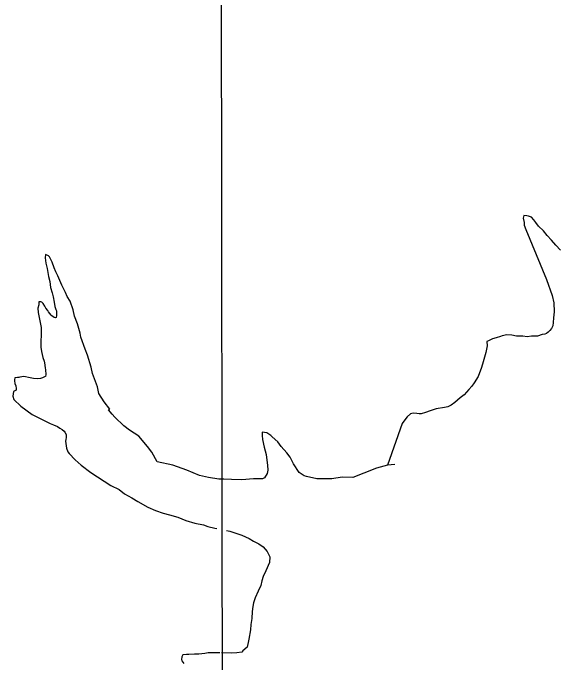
# Model space of a CAD drawing. Extents: x 1377389 to 1380723, y 1168351 to 1170484.
# Drawn here: x 1377771.56 to 1377790.33, y 1170310.24 to 1170332.68 of the extents above; entities that cross this region are included whole.
import ezdxf

# ---------------------------------------------------------------- set-up
doc = ezdxf.new("R2010")
doc.units = 0
doc.layers.add('B_Fill', color=7, linetype='Continuous')

msp = doc.modelspace()

# ---------------------------------------------------------------- linework, layer by layer
at = {"layer": 'B_Fill'}
for points in [[(1377780.61, 1170388.771), (1377780.596, 1170387.276), (1377780.62, 1170360.727), (1377779.57, 1170360.713), (1377778.755, 1170334.153), (1377778.789, 1170307.715), (1377778.927, 1170280.867), (1377777.955, 1170254.075), (1377777.731, 1170227.413), (1377778.313, 1170201.102), (1377781.614, 1170201.046), (1377781.434, 1170185.482)], [(1377790.014, 1170324.991), (1377789.889, 1170325.147), (1377789.723, 1170325.312), (1377789.629, 1170325.44), (1377789.557, 1170325.528), (1377789.474, 1170325.615), (1377789.373, 1170325.652), (1377789.312, 1170325.67), (1377789.212, 1170325.677), (1377789.195, 1170325.586), (1377789.219, 1170325.437), (1377789.223, 1170325.337), (1377789.277, 1170325.188), (1377789.991, 1170323.466), (1377790.189, 1170322.911), (1377790.247, 1170322.662), (1377790.256, 1170322.351), (1377790.243, 1170322.14), (1377790.228, 1170321.98), (1377790.211, 1170321.869), (1377790.164, 1170321.767), (1377790.116, 1170321.705), (1377790.058, 1170321.643), (1377790, 1170321.601), (1377789.94, 1170321.58), (1377789.851, 1170321.567), (1377789.682, 1170321.511), (1377789.482, 1170321.505), (1377789.323, 1170321.48), (1377789.182, 1170321.506), (1377788.962, 1170321.509), (1377788.801, 1170321.544), (1377788.631, 1170321.548), (1377788.462, 1170321.513), (1377788.402, 1170321.491), (1377788.254, 1170321.446), (1377788.135, 1170321.412), (1377788.036, 1170321.369), (1377787.987, 1170321.348), (1377787.938, 1170321.316), (1377787.942, 1170321.176), (1377787.899, 1170320.944), (1377787.809, 1170320.62), (1377787.745, 1170320.428), (1377787.635, 1170320.113), (1377787.492, 1170319.888), (1377787.416, 1170319.776), (1377787.309, 1170319.662), (1377787.145, 1170319.476), (1377787.008, 1170319.372), (1377786.833, 1170319.216), (1377786.706, 1170319.122), (1377786.588, 1170319.058), (1377786.468, 1170319.044), (1377786.18, 1170318.995), (1377785.972, 1170318.928), (1377785.813, 1170318.863), (1377785.665, 1170318.818), (1377785.595, 1170318.816), (1377785.514, 1170318.833), (1377785.384, 1170318.839), (1377785.294, 1170318.826), (1377785.178, 1170318.723), (1377785.101, 1170318.62), (1377785.012, 1170318.487)], [(1377790.48, 1170324.484), (1377790.314, 1170324.649), (1377790.169, 1170324.825), (1377790.014, 1170324.991)], [(1377778.839, 1170316.558), (1377778.674, 1170316.56), (1377778.313, 1170316.625), (1377778.002, 1170316.691), (1377777.56, 1170316.876), (1377777.077, 1170317.05), (1377776.536, 1170317.163), (1377776.351, 1170317.491), (1377776.209, 1170317.689), (1377775.904, 1170318.046), (1377775.581, 1170318.262), (1377775.389, 1170318.41), (1377775.076, 1170318.706), (1377774.984, 1170318.805), (1377774.852, 1170318.964), (1377774.902, 1170318.984), (1377774.709, 1170319.242), (1377774.525, 1170319.53), (1377774.482, 1170319.76), (1377774.306, 1170320.219), (1377774.253, 1170320.438), (1377774.128, 1170320.847), (1377774.055, 1170321.057), (1377773.899, 1170321.476), (1377773.878, 1170321.606), (1377773.784, 1170321.935), (1377773.68, 1170322.194), (1377773.637, 1170322.414), (1377773.533, 1170322.713), (1377773.431, 1170322.882), (1377773.369, 1170323.011), (1377773.246, 1170323.27), (1377773.102, 1170323.589), (1377773.04, 1170323.728), (1377772.978, 1170323.868), (1377772.916, 1170324.067), (1377772.844, 1170324.197), (1377772.813, 1170324.246), (1377772.783, 1170324.286), (1377772.682, 1170324.325), (1377772.664, 1170324.214), (1377772.696, 1170324.034), (1377772.739, 1170323.845), (1377772.782, 1170323.565), (1377772.834, 1170323.395), (1377772.847, 1170323.185), (1377772.91, 1170323.005), (1377772.941, 1170322.865), (1377772.974, 1170322.686), (1377773.006, 1170322.536), (1377773.037, 1170322.426), (1377773.058, 1170322.386), (1377773.059, 1170322.256), (1377773.06, 1170322.216), (1377773.051, 1170322.146), (1377773.021, 1170322.145), (1377772.981, 1170322.155), (1377772.9, 1170322.204), (1377772.87, 1170322.233), (1377772.788, 1170322.342), (1377772.757, 1170322.392), (1377772.696, 1170322.471), (1377772.656, 1170322.541), (1377772.604, 1170322.631), (1377772.574, 1170322.66), (1377772.554, 1170322.68), (1377772.524, 1170322.69), (1377772.454, 1170322.689), (1377772.454, 1170322.649)], [(1377772.454, 1170322.649), (1377772.445, 1170322.588), (1377772.416, 1170322.478), (1377772.428, 1170322.328), (1377772.461, 1170322.148), (1377772.525, 1170321.808), (1377772.528, 1170321.568), (1377772.522, 1170321.307), (1377772.524, 1170321.127), (1377772.536, 1170320.977), (1377772.567, 1170320.867), (1377772.589, 1170320.767), (1377772.63, 1170320.637), (1377772.641, 1170320.587), (1377772.673, 1170320.407), (1377772.684, 1170320.337), (1377772.696, 1170320.177), (1377772.677, 1170320.117), (1377772.667, 1170320.107), (1377772.578, 1170320.065), (1377772.508, 1170320.044), (1377772.398, 1170320.033), (1377772.268, 1170320.041), (1377772.148, 1170320.07), (1377771.927, 1170320.107), (1377771.797, 1170320.085), (1377771.757, 1170320.075), (1377771.707, 1170320.074), (1377771.618, 1170320.063), (1377771.609, 1170319.992), (1377771.609, 1170319.962), (1377771.62, 1170319.872), (1377771.651, 1170319.793), (1377771.662, 1170319.703), (1377771.663, 1170319.643), (1377771.643, 1170319.632), (1377771.574, 1170319.591), (1377771.565, 1170319.511), (1377771.556, 1170319.431), (1377771.587, 1170319.321), (1377771.83, 1170319.084), (1377772.224, 1170318.798), (1377772.657, 1170318.574), (1377772.838, 1170318.486), (1377772.959, 1170318.437), (1377773.09, 1170318.379), (1377773.17, 1170318.33), (1377773.261, 1170318.281), (1377773.322, 1170318.222), (1377773.352, 1170318.192), (1377773.393, 1170318.113), (1377773.395, 1170318.002), (1377773.385, 1170317.932), (1377773.376, 1170317.872), (1377773.387, 1170317.792), (1377773.409, 1170317.632), (1377773.451, 1170317.512), (1377773.502, 1170317.453), (1377773.705, 1170317.235), (1377773.917, 1170317.048), (1377774.25, 1170316.792), (1377774.936, 1170316.34), (1377775.228, 1170316.203), (1377775.41, 1170316.056), (1377775.662, 1170315.919), (1377775.873, 1170315.791), (1377776.216, 1170315.595), (1377776.478, 1170315.479), (1377776.749, 1170315.392), (1377776.97, 1170315.335), (1377777.251, 1170315.249), (1377777.532, 1170315.132), (1377777.843, 1170315.046), (1377778.144, 1170314.98), (1377778.295, 1170314.932), (1377778.536, 1170314.875), (1377778.602, 1170314.861)], [(1377785.012, 1170318.487), (1377784.498, 1170317.048)], [(1377784.758, 1170317.072), (1377784.498, 1170317.048), (1377784.119, 1170316.943), (1377783.682, 1170316.767), (1377783.303, 1170316.621), (1377782.933, 1170316.627), (1377782.574, 1170316.572), (1377782.054, 1170316.575), (1377781.703, 1170316.65), (1377781.622, 1170316.679), (1377781.451, 1170316.797), (1377781.247, 1170317.095), (1377781.134, 1170317.324), (1377781.022, 1170317.473), (1377780.829, 1170317.691), (1377780.707, 1170317.859), (1377780.515, 1170318.027), (1377780.464, 1170318.076), (1377780.333, 1170318.165), (1377780.173, 1170318.193), (1377780.164, 1170318.072), (1377780.176, 1170317.932), (1377780.239, 1170317.673), (1377780.303, 1170317.413), (1377780.324, 1170317.313), (1377780.358, 1170317.043), (1377780.36, 1170316.873), (1377780.341, 1170316.762), (1377780.253, 1170316.611), (1377780.184, 1170316.57), (1377779.874, 1170316.576), (1377779.464, 1170316.54), (1377779.104, 1170316.556), (1377778.821, 1170316.558)], [(1377778.937, 1170314.787), (1377779.047, 1170314.761), (1377779.228, 1170314.714), (1377779.469, 1170314.627), (1377779.72, 1170314.51), (1377779.872, 1170314.422), (1377780.053, 1170314.334), (1377780.204, 1170314.226), (1377780.346, 1170314.067), (1377780.388, 1170313.968), (1377780.439, 1170313.878), (1377780.421, 1170313.688), (1377780.295, 1170313.396), (1377780.198, 1170313.194), (1377780.159, 1170313.053), (1377780.122, 1170312.892), (1377780.034, 1170312.691), (1377779.927, 1170312.459), (1377779.869, 1170312.288), (1377779.841, 1170312.167), (1377779.823, 1170311.987), (1377779.816, 1170311.746), (1377779.779, 1170311.535), (1377779.761, 1170311.355), (1377779.706, 1170311.033)], [(1377779.706, 1170311.033), (1377779.696, 1170310.973), (1377779.649, 1170310.752), (1377779.501, 1170310.63), (1377779.461, 1170310.589), (1377779.292, 1170310.557), (1377779.102, 1170310.554), (1377778.782, 1170310.56), (1377778.764, 1170310.56)], [(1377778.704, 1170310.559), (1377778.552, 1170310.557), (1377778.302, 1170310.564), (1377778.182, 1170310.542), (1377777.982, 1170310.52), (1377777.832, 1170310.518), (1377777.632, 1170310.505), (1377777.552, 1170310.504), (1377777.432, 1170310.492), (1377777.393, 1170310.422), (1377777.385, 1170310.331), (1377777.395, 1170310.281), (1377777.456, 1170310.192)]]:
    msp.add_lwpolyline(points, dxfattribs=at)

doc.saveas('drawing.dxf')
